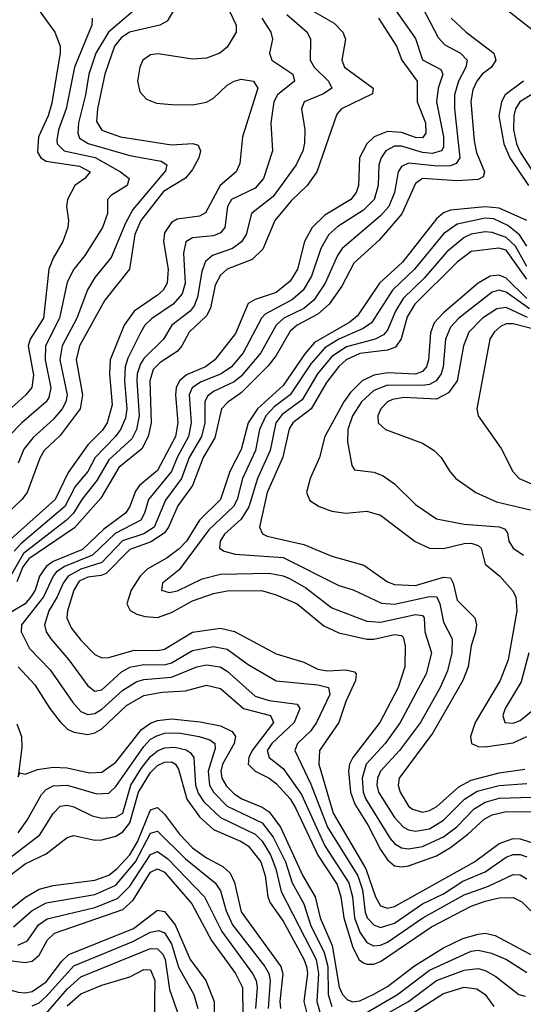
# Model space of a CAD drawing. Header units: inches. Extents: x 990535 to 1117859, y 769386 to 892122.
# Tile 637 of 656: x 1086454 to 1087899, y 826762 to 829586. Entities that reach past the tile are written whole.
import ezdxf

# ---------------------------------------------------------------- set-up
doc = ezdxf.new("R2010")
doc.units = ezdxf.units.IN
doc.header["$MEASUREMENT"] = 0
doc.layers.add('B0882', color=7, linetype='Continuous')

msp = doc.modelspace()

# ---------------------------------------------------------------- linework, layer by layer
at = {"layer": 'B0882', "color": 5}
for points, elevation in [([(1087691.1, 830000), (1087685.5, 829990), (1087670.3, 829949.7), (1087645.5, 829910), (1087639.4, 829890), (1087648, 829850), (1087673.6, 829813.6), (1087730, 829778.8), (1087744.8, 829764.8), (1087770, 829724), (1087821.9, 829661.9), (1087850, 829616.1), (1087930, 829553.6)], 3820), ([(1087038.1, 829650), (1087075.1, 829570), (1087075.7, 829550), (1087050, 829507.5), (1087028.2, 829490), (1086990, 829475.8), (1086950, 829472.8), (1086851.6, 829488.4), (1086830, 829485.6), (1086807.8, 829470), (1086799, 829450), (1086792.3, 829410), (1086799.4, 829379.4), (1086818.3, 829358.3), (1086847, 829347), (1086890, 829342.5), (1086950, 829341.7), (1086990, 829349.5), (1087010, 829361.2), (1087050, 829397.9), (1087070, 829410.1), (1087090, 829415.4), (1087125.5, 829410), (1087137.4, 829390), (1087093.6, 829250), (1087086.2, 829173.8), (1087075.1, 829150), (1087029.9, 829110.1), (1086987.6, 829032.4), (1086970, 829022.8), (1086906.2, 829013.8), (1086890, 829004.3), (1086870, 828974.4), (1086866.7, 828950), (1086880.2, 828870), (1086877.4, 828830), (1086866.1, 828810), (1086850, 828795.7), (1086782.9, 828750), (1086753.6, 828710), (1086714.1, 828610), (1086711.9, 828570), (1086719.1, 828480.9), (1086705.5, 828430), (1086691.5, 828408.5), (1086650, 828366.1), (1086593.2, 828286.8), (1086556.4, 828210), (1086430, 828097.1)], 3620), ([(1086510, 829612.7), (1086554.8, 829550), (1086570.1, 829510.1), (1086570.8, 829490.8), (1086546.5, 829346.5), (1086535.6, 829310), (1086508.4, 829250), (1086505.7, 829205.7), (1086515.2, 829190), (1086530, 829180.4), (1086625.9, 829165.9), (1086656.1, 829150), (1086641.5, 829130), (1086612.8, 829110), (1086591.4, 829070), (1086588.3, 829050), (1086593.9, 829010), (1086592.1, 828990), (1086578.3, 828950), (1086550, 828901.5), (1086538.1, 828870), (1086522.1, 828730), (1086484.3, 828670), (1086478.9, 828650), (1086493.7, 828566.3), (1086489.4, 828530.6), (1086472, 828510), (1086386.3, 828433.7)], 3520), ([(1086894.7, 829610), (1086877.8, 829582.2), (1086856.6, 829570), (1086769.6, 829550.4), (1086745.6, 829534.4), (1086726.2, 829510), (1086698.8, 829430), (1086677, 829330), (1086674.3, 829294.3), (1086689.5, 829269.5), (1086743.9, 829250), (1086890, 829227.1), (1086950.8, 829230.8), (1086966.3, 829226.3), (1086973.2, 829210), (1086968.3, 829190), (1086950, 829156.4), (1086930, 829131.8), (1086867.1, 829092.9), (1086802.2, 829010), (1086784.8, 828970), (1086769.7, 828870), (1086698.3, 828781.7), (1086626.3, 828650), (1086616.7, 828610), (1086634.8, 828510), (1086627.3, 828470), (1086570, 828393.7), (1086524.7, 828350), (1086511.8, 828328.2), (1086475.9, 828230), (1086460.7, 828210), (1086393, 828147)], 3580), ([(1087290, 829614), (1087356.3, 829576.3), (1087381.2, 829550), (1087389.2, 829530), (1087378.7, 829470), (1087386.7, 829450), (1087468.9, 829390), (1087466.8, 829373.2), (1087378.1, 829330), (1087364.7, 829315.2), (1087306.7, 829150), (1087279.1, 829110), (1087233.5, 829066.5), (1087186.6, 829010), (1087152.2, 828927.8), (1087121.6, 828898.4), (1087050, 828870.5), (1087030, 828853.2), (1087015.5, 828824.5), (1087001.4, 828758.6), (1086990, 828736.2), (1086941, 828690), (1086919.9, 828650), (1086905.8, 828634.2), (1086857.3, 828602.7), (1086837.5, 828582.5), (1086827.2, 828550), (1086831.7, 828430), (1086822.9, 828390), (1086804.6, 828355.4), (1086738.3, 828301.7), (1086686.8, 828213.2), (1086611.2, 828128.8), (1086480.6, 828039.4), (1086463.6, 828016.4), (1086446.3, 827973.8)], 3680), ([(1086780.1, 829610), (1086709.4, 829550.6), (1086672.5, 829490), (1086652.8, 829430), (1086643.1, 829370), (1086622.7, 829290), (1086620.7, 829260.6), (1086625.9, 829245.9), (1086650.6, 829230.6), (1086770, 829196.1), (1086860.3, 829180.3), (1086876.8, 829170), (1086872.9, 829152.9), (1086778.4, 829041.6), (1086757.4, 829002.6), (1086716.3, 828903.7), (1086670, 828846.2), (1086648.5, 828811.5), (1086618.4, 828730), (1086576.2, 828650), (1086569.6, 828610), (1086590.5, 828510), (1086587, 828490), (1086576.2, 828470), (1086550, 828438.9), (1086492.8, 828387.2), (1086466.2, 828353.8), (1086450, 828313.8)], 3560), ([(1087521, 829630), (1087590, 829532.5), (1087610.6, 829470.6), (1087663, 829443), (1087668.5, 829430), (1087654.7, 829390), (1087650.3, 829350), (1087670.5, 829250), (1087670, 829220.3), (1087664.2, 829210), (1087637.4, 829202.6), (1087610, 829204.8), (1087550, 829223.4), (1087530, 829223.3), (1087505.1, 829210), (1087491.1, 829190), (1087484.8, 829170), (1087483.3, 829110), (1087471.2, 829070), (1087440.7, 829039.3), (1087366.8, 828993.2), (1087341.6, 828970), (1087318, 828930), (1087291.8, 828850), (1087267.2, 828810), (1087236.9, 828783.1), (1087158.6, 828741.4), (1087148.3, 828730), (1087095.3, 828630), (1087062.2, 828590), (1087032.2, 828570), (1086973.3, 828546.7), (1086949, 828530), (1086940.8, 828510), (1086946.5, 828430), (1086938.7, 828390), (1086905.8, 828330), (1086889.8, 828290), (1086823.5, 828210), (1086812.6, 828170), (1086801.7, 828150), (1086727.8, 828112.2), (1086663.3, 828050), (1086582.9, 828017.1), (1086559.2, 828000.8), (1086549.8, 827990), (1086522.7, 827930), (1086459.8, 827850), (1086458.3, 827830), (1086482, 827782), (1086541.4, 827721.4), (1086607, 827627), (1086630, 827602), (1086650, 827593.1), (1086670, 827595.9), (1086690, 827608.2), (1086750, 827662.9), (1086790, 827687.4), (1086810, 827692.9), (1086890, 827699.8), (1086962.4, 827730), (1086990, 827735.7), (1087029.4, 827729.4), (1087050, 827717.6), (1087130, 827645.7), (1087170, 827632.9), (1087250, 827623), (1087258.1, 827610), (1087242, 827570), (1087177.4, 827510), (1087164.8, 827490), (1087169.7, 827470), (1087210, 827437.6), (1087263.3, 827363.3), (1087330, 827216.5), (1087398.8, 827110), (1087409.2, 827070), (1087415, 827010), (1087430, 826968.4), (1087450, 826938.9), (1087469.2, 826929.2), (1087490, 826931), (1087510, 826939.5), (1087611.3, 827010), (1087730, 827075.3), (1087799.1, 827100.9), (1087870, 827134.1), (1087890, 827132.7), (1087910, 827122)], 3740), ([(1087610, 829621.4), (1087655, 829535), (1087674.1, 829514.1), (1087718.9, 829490), (1087738, 829470), (1087734.3, 829450), (1087713.2, 829410), (1087702.3, 829370), (1087702.4, 829330), (1087717.4, 829190), (1087706.9, 829173.1), (1087690, 829166.8), (1087654.3, 829165.7), (1087570, 829174.2), (1087550, 829165.2), (1087540.7, 829150), (1087529.3, 829090), (1087513.6, 829050), (1087490, 829023.2), (1087379.4, 828930), (1087366, 828910), (1087331.1, 828830), (1087298.1, 828781.9), (1087270, 828757.5), (1087212, 828730), (1087190.1, 828710), (1087146.6, 828630), (1087090, 828563.2), (1087070, 828546.8), (1087010, 828519.4), (1086993.5, 828506.5), (1086985.8, 828490), (1086985.2, 828430), (1086976.1, 828390), (1086940.8, 828330), (1086918.6, 828270), (1086872.2, 828207.8), (1086839.9, 828130), (1086810, 828110.9), (1086749.3, 828090.7), (1086690, 828029), (1086630, 828010), (1086593.4, 827990), (1086578.8, 827970), (1086562.2, 827930), (1086537.5, 827890), (1086525.2, 827850), (1086530.5, 827830), (1086543.7, 827810), (1086595.2, 827750), (1086650, 827674.8), (1086670, 827660.1), (1086690, 827663.9), (1086745.3, 827714.7), (1086770, 827728.5), (1086810, 827736.6), (1086870, 827735.5), (1086890, 827741.5), (1086950, 827776.9), (1087010, 827788), (1087050, 827779.9), (1087110, 827736.1), (1087190, 827689.7), (1087310, 827678.1), (1087340.1, 827670), (1087344, 827650), (1087306.3, 827570), (1087290, 827546), (1087251, 827510), (1087244.1, 827490), (1087290, 827392.9), (1087337.6, 827270), (1087424.6, 827130), (1087438.2, 827090), (1087445.6, 827025.6), (1087451.8, 827010), (1087470, 826989.4), (1087490, 826981.7), (1087530, 826994.5), (1087610, 827049.4), (1087670, 827078.7), (1087725.4, 827114.6), (1087790, 827141.6), (1087850, 827183.5), (1087870, 827191.5), (1087890, 827191.5), (1087910, 827184.2)], 3760), ([(1086662.1, 829590), (1086661.1, 829570), (1086611.4, 829450), (1086587.8, 829330), (1086565.8, 829270), (1086560.7, 829240.7), (1086561.7, 829230), (1086582.2, 829210), (1086670.9, 829190.9), (1086743.6, 829150), (1086768.2, 829130), (1086762.4, 829110), (1086717.8, 829082.2), (1086705.9, 829070), (1086706.6, 829030), (1086692, 828990), (1086640.7, 828910), (1086609.2, 828870), (1086590, 828833.5), (1086568.9, 828730), (1086528.2, 828650), (1086527.1, 828610), (1086543.3, 828530), (1086537.6, 828502.4), (1086530, 828489.6), (1086460.5, 828430), (1086422.1, 828390)], 3540), ([(1087221, 829601), (1087278.8, 829550), (1087289, 829530), (1087288.2, 829470), (1087299.3, 829450), (1087340.8, 829410), (1087350.1, 829390), (1087326.5, 829373.5), (1087270.1, 829350), (1087262.6, 829330), (1087272.8, 829270), (1087271.8, 829231.8), (1087266.6, 829210), (1087247.7, 829170), (1087181.4, 829078.6), (1087119.1, 829030), (1087103.9, 828970), (1087090.8, 828949.2), (1087065.1, 828930), (1087007.6, 828910), (1086987.3, 828892.7), (1086976.6, 828863.4), (1086964.6, 828790), (1086955.2, 828764.8), (1086943.5, 828750), (1086891.2, 828710), (1086867.3, 828670), (1086810, 828613.9), (1086800.8, 828599.2), (1086791.3, 828570), (1086790.6, 828550), (1086797.4, 828450), (1086789.1, 828410.9), (1086775.9, 828384.1), (1086710, 828323.3), (1086675.8, 828264.2), (1086632.1, 828210), (1086608.2, 828170), (1086588.8, 828150), (1086465, 828055), (1086428.3, 827991.7)], 3660), ([(1087484, 829590), (1087535.2, 829510), (1087551.2, 829470), (1087595.2, 829410), (1087595, 829350), (1087618.6, 829290), (1087619.8, 829260.2), (1087610, 829246.8), (1087590, 829248.3), (1087550, 829262.5), (1087510, 829265), (1087471, 829250), (1087450.4, 829230), (1087429.5, 829190), (1087426.3, 829110), (1087420.2, 829090), (1087404.4, 829070), (1087330, 829025.6), (1087293.5, 828990), (1087271.4, 828950), (1087251.1, 828870), (1087230, 828836.3), (1087190, 828803.2), (1087130, 828783.5), (1087110, 828771.5), (1087073.9, 828686.1), (1087014.1, 828610), (1086987.1, 828590), (1086933.3, 828566.8), (1086912.6, 828550), (1086903.3, 828530), (1086900.9, 828510), (1086907.7, 828430), (1086901.1, 828390), (1086850, 828293.1), (1086798.3, 828250), (1086786.2, 828233.8), (1086770.4, 828189.6), (1086758.3, 828170), (1086695.6, 828124.4), (1086634.1, 828065.9), (1086550, 828032), (1086530, 828017.7), (1086511.4, 827990), (1086498.2, 827950), (1086486.6, 827930), (1086469.5, 827910.5), (1086430, 827886.9)], 3720), ([(1087148.8, 829590), (1087174.8, 829550), (1087179.5, 829530), (1087171.4, 829490), (1087177.6, 829470), (1087237.8, 829430), (1087243.1, 829410), (1087193.6, 829370), (1087183.6, 829350), (1087174.9, 829290), (1087179.4, 829210), (1087154.1, 829130), (1087130, 829102.7), (1087062.4, 829070), (1087051, 829050), (1087042.8, 828990), (1087030, 828974.2), (1087010, 828966.2), (1086950, 828960.3), (1086931.1, 828948.9), (1086924.2, 828915.8), (1086928.7, 828830), (1086920, 828800), (1086894.6, 828770), (1086832, 828728), (1086813.6, 828710), (1086801.7, 828690), (1086764.8, 828615.2), (1086757.1, 828590), (1086755, 828550), (1086761.9, 828470), (1086757.4, 828442.6), (1086743.6, 828410), (1086729.5, 828390), (1086670.7, 828330), (1086649.6, 828290.4), (1086613, 828246.9), (1086583.7, 828190), (1086457.1, 828082.9), (1086438.8, 828061.2)], 3640), ([(1087692.2, 829590), (1087735.1, 829550), (1087815.3, 829490), (1087820.1, 829470), (1087808.5, 829450), (1087781, 829430), (1087765.7, 829410), (1087755, 829385), (1087749, 829351), (1087758.5, 829238.5), (1087765.4, 829205.4), (1087788.5, 829150), (1087784.4, 829135.6), (1087770, 829127.4), (1087710, 829124.2), (1087610, 829130.6), (1087590, 829116.4), (1087551.1, 829028.9), (1087486, 828954), (1087412.8, 828887.2), (1087378.5, 828821.5), (1087342.5, 828770), (1087310, 828741.2), (1087250.6, 828709.4), (1087230, 828692.4), (1087190, 828622.8), (1087167.3, 828592.7), (1087090, 828516.1), (1087051.2, 828488.8), (1087033.4, 828470), (1087013.8, 828386.2), (1086980.8, 828330), (1086950.3, 828250), (1086908.1, 828191.9), (1086881.7, 828130), (1086870, 828114.3), (1086831.8, 828088.2), (1086770, 828066.1), (1086702.3, 827997.7), (1086688.2, 827991.8), (1086650, 827987.3), (1086624.8, 827975.2), (1086609.5, 827950), (1086591.2, 827890), (1086589.4, 827870), (1086601.8, 827841.8), (1086630, 827805.7), (1086670, 827765.2), (1086690, 827755.4), (1086710, 827756.6), (1086782.5, 827777.5), (1086850, 827776.6), (1086870, 827780.3), (1086950, 827829), (1087030, 827840.7), (1087070.9, 827830.9), (1087190, 827766.9), (1087270, 827743.5), (1087310, 827723.3), (1087337.9, 827717.9), (1087390, 827721.5), (1087415.4, 827715.4), (1087419.9, 827710), (1087418, 827690), (1087390.4, 827630), (1087370, 827570), (1087314.5, 827490), (1087312.6, 827450), (1087353.6, 827310), (1087447.9, 827150), (1087475.7, 827070), (1087490, 827043.8), (1087510, 827037.8), (1087530, 827042.6), (1087759.6, 827170), (1087830, 827222.7), (1087870, 827237.4), (1087890, 827236.4), (1087950, 827217.2)], 3780), ([(1087899.8, 829410), (1087847.6, 829370), (1087836.5, 829350), (1087829.6, 829310), (1087843.1, 829230), (1087861, 829190), (1087914.5, 829110)], 3820), ([(1087927.1, 829372.9), (1087889.8, 829350), (1087877.2, 829330), (1087872.3, 829310), (1087871.7, 829270), (1087879.6, 829230), (1087890, 829206.2), (1087939.6, 829130)], 3840), ([(1087910, 829010.3), (1087830, 829045.8), (1087790, 829049.6), (1087690, 829039.3), (1087670, 829031.9), (1087650, 829015.1), (1087552.5, 828890), (1087486.4, 828830), (1087423.5, 828736.5), (1087401.2, 828718.8), (1087299.8, 828660.2), (1087272.2, 828627.8), (1087210, 828536.3), (1087137, 828470), (1087109.6, 828430), (1087090, 828353.5), (1087057.3, 828290), (1087030.3, 828210), (1086970, 828150.8), (1086932.5, 828090), (1086912.1, 828067.9), (1086877.7, 828042.3), (1086819.9, 828010), (1086799.7, 827990), (1086774.1, 827950), (1086761.4, 827910), (1086771.3, 827891.3), (1086790, 827880.9), (1086814, 827874), (1086850, 827871.6), (1086890, 827885.8), (1086950, 827918.5), (1087010, 827940.2), (1087050, 827947.5), (1087148.2, 827948.2), (1087190, 827936.4), (1087250, 827910.1), (1087326.8, 827846.8), (1087370, 827827.2), (1087450, 827808.8), (1087470, 827809), (1087530, 827822.1), (1087550, 827819.7), (1087555.1, 827815.1), (1087560.5, 827790), (1087559.1, 827730), (1087539.9, 827670), (1087487.9, 827570), (1087410, 827470), (1087400.7, 827450), (1087397.7, 827430), (1087403.3, 827370), (1087415.5, 827335.5), (1087454.2, 827274.2), (1087490, 827205.4), (1087510, 827175.7), (1087530, 827159.1), (1087550, 827155.7), (1087570, 827158.6), (1087650, 827187.5), (1087690, 827211.8), (1087740.6, 827250), (1087787.1, 827292.9), (1087810, 827305.5), (1087850, 827314.2), (1087930, 827313.6)], 3820), ([(1087910, 828936.5), (1087888.8, 828968.8), (1087855.4, 828995.4), (1087815.2, 829015.2), (1087790, 829017.1), (1087710, 828999), (1087670, 828971.4), (1087587.4, 828870), (1087523.7, 828810), (1087463.4, 828716.6), (1087439.9, 828700.1), (1087370, 828670), (1087330, 828644.3), (1087290, 828598.6), (1087230.5, 828510), (1087184.4, 828475.6), (1087160.7, 828450), (1087142.8, 828410), (1087130.9, 828350), (1087093.7, 828270), (1087077.9, 828210), (1087067.8, 828190), (1086997.3, 828122.7), (1086912.2, 828007.8), (1086864.2, 827970), (1086861.4, 827950), (1086883, 827943), (1086907.5, 827947.5), (1086978.2, 827981.8), (1087030, 827995.9), (1087170, 827998.3), (1087210, 827990.6), (1087230, 827982.1), (1087275.8, 827955.8), (1087350, 827899.1), (1087450, 827860.4), (1087490, 827857.9), (1087590, 827880), (1087610, 827876.9), (1087615, 827870), (1087617.1, 827830), (1087635.5, 827770), (1087621, 827710), (1087546.5, 827570), (1087503.1, 827510), (1087448.3, 827450), (1087436.8, 827410), (1087439.8, 827370), (1087447.6, 827350), (1087517.7, 827237.7), (1087530, 827222.6), (1087550, 827210.1), (1087570, 827207.5), (1087610, 827214.4), (1087670, 827241.8), (1087709, 827271), (1087758, 827322), (1087790, 827341.7), (1087830, 827352.7), (1087924, 827356)], 3840), ([(1087910, 828878), (1087876.8, 828936.8), (1087850, 828961.5), (1087810, 828975.9), (1087790, 828977.4), (1087750, 828970.7), (1087730, 828961.2), (1087680.1, 828919.9), (1087615.3, 828844.7), (1087554.2, 828785.8), (1087532.7, 828750), (1087510, 828695.4), (1087498.1, 828681.9), (1087474.2, 828670), (1087392.1, 828647.9), (1087350, 828619.5), (1087309, 828570), (1087264.6, 828495.4), (1087207, 828453), (1087189.2, 828430), (1087173.2, 828350), (1087136.2, 828270), (1087111.8, 828188.2), (1087090, 828153.4), (1087042.3, 828110), (1087029.4, 828090), (1087027.1, 828070), (1087041.2, 828061.2), (1087072.9, 828052.9), (1087210, 828042.8), (1087370, 827963.4), (1087410.7, 827950.7), (1087492.4, 827912.4), (1087530, 827909.8), (1087630, 827931.1), (1087651.6, 827930), (1087660.3, 827910), (1087670, 827858.2), (1087695.6, 827810), (1087693.9, 827770), (1087682.1, 827717.9), (1087660.5, 827670), (1087604.6, 827570), (1087544.5, 827490), (1087489.4, 827430.6), (1087480.7, 827410), (1087478.6, 827390), (1087483.8, 827370), (1087530, 827297.6), (1087555.2, 827270), (1087570, 827261.8), (1087590, 827258.2), (1087630, 827265.1), (1087670, 827289.5), (1087730.2, 827349.8), (1087767.4, 827372.6), (1087830, 827389.3), (1087910, 827394.8)], 3860), ([(1087910, 828841.9), (1087850, 828925.3), (1087829.5, 828930.5), (1087750, 828921.2), (1087709.7, 828890.3), (1087588.4, 828770), (1087566.2, 828733.8), (1087549.3, 828670.7), (1087533.1, 828646.9), (1087510, 828638.2), (1087430, 828628.5), (1087391.4, 828610), (1087370, 828591), (1087334.3, 828545.7), (1087290.7, 828470), (1087238.1, 828430), (1087227.3, 828412.7), (1087208.9, 828331.1), (1087164.8, 828230), (1087142.2, 828130), (1087151.2, 828111.2), (1087164.8, 828104.8), (1087270, 828080.7), (1087350, 828047), (1087441.6, 828021.6), (1087510, 827973.2), (1087530, 827965.4), (1087590, 827963.3), (1087670, 827986.6), (1087690, 827984.9), (1087698.6, 827970), (1087710, 827921.1), (1087759.9, 827870), (1087765.5, 827850), (1087761.9, 827830), (1087749.8, 827790), (1087741.3, 827730), (1087726, 827690), (1087639.4, 827540.6), (1087543.4, 827410), (1087540.3, 827390), (1087545.6, 827370), (1087570, 827330.1), (1087581.5, 827321.5), (1087610, 827312.6), (1087630, 827317.2), (1087650.9, 827329.1), (1087714.4, 827385.6), (1087750, 827404.4), (1087830, 827425.4), (1087904.2, 827435.8)], 3880), ([(1087910, 828786.2), (1087850, 828844.6), (1087830, 828853.3), (1087804.7, 828850), (1087770, 828830.5), (1087670, 828745.2), (1087643.9, 828716.1), (1087632.7, 828687.3), (1087627.7, 828610), (1087622, 828590), (1087610, 828576.9), (1087590, 828569.6), (1087510, 828572.7), (1087470, 828566.5), (1087437.2, 828550), (1087403.5, 828516.5), (1087384.5, 828490), (1087330.1, 828390), (1087314.9, 828330), (1087287.5, 828270), (1087277, 828230), (1087286.7, 828206.7), (1087313.4, 828190), (1087350, 828175.9), (1087390, 828170.4), (1087450, 828176.2), (1087490, 828164.4), (1087589.1, 828089.1), (1087629.8, 828069.8), (1087670, 828068.7), (1087730, 828083.4), (1087750, 828084), (1087770, 828077.9), (1087778.4, 828070), (1087790, 828024.6), (1087831.9, 827990), (1087868.4, 827948.4), (1087877.5, 827930), (1087880.9, 827890), (1087856.1, 827750), (1087833.3, 827690), (1087760.9, 827570), (1087747.8, 827530), (1087751, 827510), (1087770, 827500.9), (1087790, 827500.2), (1087870, 827512.1), (1087909.1, 827530)], 3920), ([(1087917, 828757), (1087850, 828804.5), (1087830, 828810.4), (1087810, 828804.2), (1087714.3, 828730), (1087690, 828703.7), (1087675.8, 828670), (1087669.1, 828590), (1087663.4, 828570), (1087649.7, 828550.3), (1087630, 828539.6), (1087610, 828536.2), (1087510, 828537.9), (1087470, 828522.7), (1087435, 828490), (1087409.3, 828450), (1087396.2, 828410), (1087395.3, 828375.3), (1087407.2, 828307.2), (1087414.7, 828294.7), (1087470, 828288), (1087497.6, 828277.6), (1087530, 828255), (1087590, 828195.3), (1087650, 828154.1), (1087730, 828138.8), (1087830, 828131.7), (1087845.8, 828125.8), (1087854.4, 828114.4), (1087858.1, 828090), (1087870, 828070.1), (1087899.8, 828050)], 3940), ([(1087911.9, 828731.9), (1087850, 828760.4), (1087823.5, 828756.5), (1087781.9, 828730), (1087742.9, 828690), (1087727.4, 828650), (1087709.8, 828550.2), (1087684.7, 828515.3), (1087650, 828497.5), (1087557.6, 828502.4), (1087523.9, 828496.1), (1087510.1, 828490), (1087490.1, 828470), (1087482, 828450), (1087482.7, 828430), (1087504.2, 828410), (1087610, 828371.5), (1087644, 828350), (1087663.6, 828330), (1087688.3, 828290), (1087706.2, 828270), (1087763.2, 828230), (1087822.9, 828202.9), (1087919.9, 828179.9)], 3960), ([(1087962.9, 828690), (1087870, 828713.2), (1087850, 828713.1), (1087834.1, 828705.9), (1087815.5, 828690), (1087803.7, 828670), (1087765.8, 828470), (1087770.2, 828450), (1087835.6, 828355.6), (1087869.4, 828290), (1087887.8, 828270), (1087930, 828252)], 3980), ([(1087915.4, 827770), (1087893.4, 827686.6), (1087847, 827610), (1087840.6, 827590), (1087846.5, 827570), (1087870, 827567.6), (1087890, 827575.9), (1087942.3, 827617.7)], 3940), ([(1086450, 827730.1), (1086498, 827678), (1086540.3, 827610), (1086570, 827571.6), (1086591.3, 827551.3), (1086610, 827541.9), (1086650, 827535.5), (1086670, 827539.9), (1086690, 827551.8), (1086760.8, 827619.2), (1086810, 827647.3), (1086863.3, 827656.7), (1086930, 827661.2), (1086990, 827676.7), (1087030, 827667.7), (1087096.9, 827610), (1087173.8, 827590), (1087182.3, 827570), (1087121.7, 827490), (1087111.8, 827470), (1087110.1, 827450), (1087130, 827430.7), (1087170, 827410.6), (1087190, 827395.2), (1087230, 827350.6), (1087245.6, 827325.6), (1087310, 827189.4), (1087364.8, 827104.8), (1087376, 827070), (1087384.7, 827010), (1087410, 826924.2), (1087428.8, 826888.8), (1087440.8, 826880.8), (1087450, 826876.5), (1087470, 826876.9), (1087490, 826884.3), (1087635.8, 826984.1), (1087750, 827043.4), (1087790, 827057.1), (1087830, 827066.9), (1087870, 827068), (1087895.1, 827055.1), (1087950, 827002.1)], 3720), ([(1086446.2, 827566.2), (1086459.7, 827530), (1086460.6, 827499.4), (1086450, 827414), (1086454.6, 827425.4), (1086470, 827422), (1086504.9, 827435.1), (1086550, 827441.7), (1086590, 827439.9), (1086654.6, 827425.4), (1086690, 827427.3), (1086730, 827456), (1086803.6, 827550), (1086830, 827568.3), (1086850, 827575.6), (1086890, 827580.2), (1086972.3, 827572.3), (1087030, 827560.3), (1087063.7, 827543.7), (1087073.7, 827530), (1087069.8, 827510), (1087035.9, 827450), (1087031.6, 827430), (1087033.9, 827410), (1087047.4, 827387.4), (1087070, 827365.2), (1087091.3, 827351.3), (1087150, 827327.4), (1087170, 827313.3), (1087202.3, 827270), (1087266.9, 827130), (1087302.5, 827070), (1087316.6, 827010), (1087350.6, 826930), (1087370.8, 826810.8), (1087380.6, 826790), (1087394.6, 826774.6), (1087410, 826768.4), (1087430, 826772), (1087470, 826790.9), (1087510, 826812.5), (1087587.6, 826872.4), (1087670, 826923.2), (1087726.2, 826950), (1087770, 826962.9), (1087790, 826965.2), (1087819, 826959), (1087930, 826899.4)], 3680), ([(1086450, 827253.9), (1086475.6, 827290), (1086516.4, 827363.6), (1086530, 827377.6), (1086550, 827388.5), (1086590, 827390), (1086675.1, 827364.9), (1086710, 827367.2), (1086730, 827386.4), (1086810, 827501.6), (1086830, 827521.7), (1086847.8, 827532.2), (1086870, 827539.2), (1086910, 827540.1), (1086969.2, 827530), (1087000, 827520), (1087014.3, 827510), (1087015.5, 827495.5), (1086995.5, 827430), (1086998.7, 827390), (1087010.3, 827370), (1087050, 827330), (1087150, 827282), (1087181.5, 827241.5), (1087216.5, 827170), (1087236.4, 827110), (1087269.6, 827049.6), (1087289.1, 826989.1), (1087328.3, 826910), (1087338, 826870), (1087339.5, 826790), (1087350, 826755)], 3660), ([(1086410, 827169.5), (1086511.9, 827248.1), (1086550, 827308.9), (1086570, 827329.6), (1086590, 827333), (1086610, 827327.9), (1086662.2, 827302.2), (1086690, 827295.2), (1086730, 827298.1), (1086750, 827309.5), (1086773.5, 827390), (1086802.4, 827437.6), (1086830, 827472.4), (1086850, 827488.3), (1086870, 827497.2), (1086899.3, 827499.3), (1086931.7, 827491.7), (1086943.8, 827483.8), (1086953.5, 827470), (1086958.9, 827390), (1086966.8, 827366.8), (1086982.5, 827342.5), (1087030, 827297.3), (1087130, 827249.6), (1087150, 827229.8), (1087173.8, 827190), (1087189.7, 827150), (1087204.9, 827084.9), (1087304.7, 826890), (1087311.4, 826850), (1087306.6, 826770), (1087338.1, 826658.1)], 3640), ([(1086410, 827119.1), (1086470, 827164.4), (1086530, 827193.2), (1086590, 827240.1), (1086610, 827245.4), (1086670, 827232.7), (1086690, 827233.1), (1086730, 827244.2), (1086750, 827256.8), (1086770, 827282.3), (1086795.5, 827370), (1086830, 827426.9), (1086850, 827446.2), (1086870, 827456.1), (1086890, 827457.3), (1086901.5, 827450), (1086910, 827435.7), (1086934.3, 827350), (1086970, 827299.4), (1087010, 827263.3), (1087088.3, 827230), (1087110, 827216.3), (1087146.5, 827170), (1087159, 827130), (1087166.6, 827070), (1087173.1, 827053.1), (1087210, 826999.9), (1087270, 826891.1), (1087277.6, 826870), (1087280.4, 826850), (1087270, 826770), (1087294.3, 826670)], 3620), ([(1086415.2, 827024.8), (1086471, 827069), (1086510, 827091.9), (1086550, 827102.4), (1086670, 827117.8), (1086710, 827132.5), (1086733.1, 827150), (1086770, 827190.7), (1086792.2, 827227.8), (1086830, 827319.6), (1086850, 827326), (1086870, 827307.4), (1086912.5, 827250), (1086950.1, 827210), (1086990, 827182), (1087037, 827157), (1087057.8, 827137.8), (1087070.6, 827110.6), (1087090, 827026.4), (1087203.7, 826870), (1087209.1, 826849.1), (1087200.9, 826770), (1087202.7, 826750)], 3580), ([(1086436.5, 826983.5), (1086490, 827030.8), (1086530, 827053), (1086670, 827076.3), (1086730, 827103.6), (1086786.2, 827170), (1086830, 827252.6), (1086850, 827258.4), (1086930, 827178.7), (1087015, 827110), (1087030, 827087), (1087047.1, 827030), (1087064.8, 826990), (1087157.7, 826870), (1087168.7, 826850), (1087172.6, 826830), (1087166.8, 826750)], 3560), ([(1086448.8, 826931.2), (1086476.6, 826943.4), (1086508.4, 826990), (1086533.2, 827006.8), (1086670, 827039), (1086735.2, 827064.8), (1086770, 827100.4), (1086830, 827191.5), (1086850, 827200.3), (1086879.2, 827179.2), (1086984.8, 827070), (1087033.9, 826970), (1087122.7, 826850), (1087132.4, 826830), (1087135.6, 826810), (1087130.9, 826750)], 3540), ([(1086410, 826889.6), (1086470, 826881.1), (1086490, 826885.2), (1086510, 826902.7), (1086533.8, 826946.2), (1086554.1, 826965.9), (1086750, 827033.1), (1086779.5, 827060.5), (1086830, 827141), (1086850, 827150.3), (1086870, 827140.7), (1086948, 827050), (1087004.7, 826944.7), (1087073.7, 826850), (1087094, 826810), (1087094.6, 826730)], 3520), ([(1086010, 826738.4), (1086110, 826804), (1086210, 826824.2), (1086310, 826814.5), (1086390, 826813.9), (1086450, 826796.8), (1086470, 826794.5), (1086490, 826798.2), (1086530, 826826.3), (1086575.1, 826884.9), (1086595.6, 826904.4), (1086780.5, 826979.5), (1086850, 827031.7), (1086870, 827027.8), (1086900.5, 826990), (1086943.4, 826890), (1086987.9, 826830), (1087012.3, 826770), (1087013.5, 826710)], 3480), ([(1086490, 826757.4), (1086510, 826766.3), (1086530, 826783.9), (1086610, 826871.9), (1086778.7, 826941.3), (1086830, 826968.1), (1086853.7, 826973.7), (1086870, 826966.5), (1086890, 826934.7), (1086910, 826868.4), (1086954.1, 826790), (1086965.2, 826750)], 3460), ([(1086530, 826735.3), (1086590, 826805.4), (1086630, 826840.2), (1086830, 826922), (1086850, 826920.9), (1086865.1, 826905.1), (1086871.6, 826890), (1086883.8, 826803.8), (1086910.3, 826730.3)], 3440), ([(1087430, 826726.6), (1087538.2, 826790), (1087630, 826859.6), (1087750, 826914.2), (1087770, 826917.3), (1087808.6, 826908.6), (1087851.3, 826890), (1087910, 826853)], 3660), ([(1086590, 826757.6), (1086630, 826791.6), (1086690, 826816.5), (1086770, 826840.8), (1086810, 826861.3), (1086830, 826860.3), (1086841.9, 826830), (1086840.4, 826710)], 3420), ([(1087493.6, 826726.4), (1087570.2, 826769.8), (1087650, 826829.6), (1087730, 826860), (1087770, 826864.3), (1087790, 826858.7), (1087820.9, 826840.9), (1087886.3, 826790), (1087904.6, 826784.6)], 3640), ([(1087583.1, 826736.9), (1087670, 826792.8), (1087730, 826810.3), (1087765.7, 826805.7), (1087789.6, 826790), (1087815.2, 826755.2)], 3620)]:
    msp.add_lwpolyline(points, dxfattribs=dict(at, elevation=elevation))

doc.saveas('drawing.dxf')
